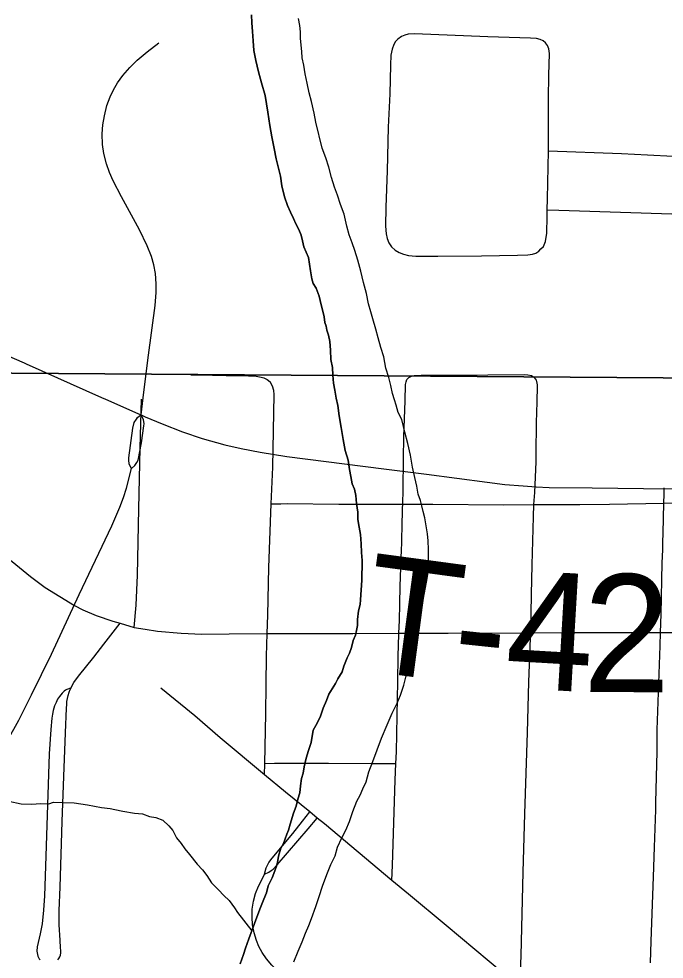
# Model space of a CAD drawing. Extents: x 2.4 to 73.1, y 4.5 to 25.6.
# Drawn here: x 48.4305 to 48.5861, y 22.9328 to 23.1595 of the extents above; entities that cross this region are included whole.
import ezdxf

# ---------------------------------------------------------------- set-up
doc = ezdxf.new("R2010")
doc.units = 0
for name, color, linetype in [('GM_X_City_Street', 7, 'Continuous'), ('GM_X_Major_River', 7, 'Continuous'), ('GM_X_Minor_River', 7, 'Continuous'), ('GM_X_Section', 7, 'Continuous'), ('GM_X_State_Route', 7, 'Continuous'), ('GM_X_Township_Road', 7, 'Continuous'), ('GM_X_Township_Road_Text', 7, 'Continuous')]:
    doc.layers.add(name, color=color, linetype=linetype)

msp = doc.modelspace()

# ---------------------------------------------------------------- linework, layer by layer
at = {"layer": 'GM_X_City_Street'}
for points in [[(48.55821, 23.12761), (48.55822, 23.14025), (48.55828, 23.14586), (48.55845, 23.15112), (48.55831, 23.15226), (48.55801, 23.15303), (48.55754, 23.15367), (48.55692, 23.15415), (48.55619, 23.1545), (48.55537, 23.15471), (48.55387, 23.15484), (48.54361, 23.15511), (48.52591, 23.15584), (48.52442, 23.15575), (48.52359, 23.15556), (48.5228, 23.15523), (48.5219, 23.15459), (48.52136, 23.15397), (48.52092, 23.15325), (48.52052, 23.15218), (48.52026, 23.15073), (48.52013, 23.14828), (48.51996, 23.14142), (48.51955, 23.13336), (48.51932, 23.12279), (48.51898, 23.1141), (48.51894, 23.10946), (48.51907, 23.10765), (48.51933, 23.10651), (48.51977, 23.10545), (48.52041, 23.10451), (48.52124, 23.10373), (48.52222, 23.10312), (48.5233, 23.1027), (48.52445, 23.10244), (48.52625, 23.10228), (48.53152, 23.10228), (48.54208, 23.10235), (48.5508, 23.10251), (48.55325, 23.10254), (48.5544, 23.1027), (48.55519, 23.10298), (48.55588, 23.10344), (48.5564, 23.10399), (48.557, 23.10457), (48.55749, 23.10581), (48.55781, 23.10778), (48.55789, 23.11184), (48.55792, 23.11342)], [(48.46002, 23.06397), (48.46069, 23.06944), (48.46179, 23.0784), (48.46337, 23.0904), (48.46363, 23.09347), (48.46365, 23.09561), (48.46345, 23.09804), (48.46307, 23.10013), (48.46249, 23.10218), (48.46147, 23.10473), (48.45959, 23.10862), (48.45532, 23.11655), (48.45328, 23.12042), (48.45237, 23.12243), (48.45163, 23.12451), (48.45104, 23.12698), (48.45073, 23.12918), (48.45066, 23.13171), (48.45081, 23.13393), (48.45115, 23.13612), (48.45177, 23.13858), (48.45253, 23.14067), (48.45335, 23.14238), (48.45431, 23.14403), (48.4556, 23.14583), (48.45726, 23.14774), (48.45908, 23.14949), (48.46151, 23.15149), (48.46428, 23.1537)], [(48.55792, 23.11342), (48.55797, 23.11608), (48.55821, 23.12761)], [(48.55821, 23.12761), (48.57587, 23.12698), (48.58207, 23.12671), (48.58826, 23.12638)], [(48.55792, 23.11342), (48.56072, 23.11333), (48.57807, 23.11276), (48.59537, 23.11219), (48.6053, 23.11185), (48.61886, 23.11147)], [(48.47201, 23.07364), (48.47383, 23.07361), (48.4805, 23.0735), (48.48594, 23.07341), (48.48776, 23.07329), (48.48893, 23.0731), (48.48962, 23.0729), (48.49039, 23.07252), (48.49111, 23.07196)], [(48.52453, 23.07303), (48.52518, 23.07335), (48.52587, 23.07348), (48.5275, 23.07353), (48.54358, 23.07366), (48.55247, 23.07375), (48.55328, 23.07366), (48.55417, 23.07346), (48.5549, 23.07301)], [(48.48978, 22.97723), (48.48986, 22.97994), (48.49006, 22.99191), (48.49018, 22.99899), (48.49027, 23.0058), (48.49043, 23.01125), (48.49055, 23.01573), (48.4908, 23.02722), (48.49136, 23.04255), (48.49143, 23.04428), (48.49177, 23.05142), (48.49208, 23.06894), (48.49199, 23.06983), (48.49169, 23.07089), (48.49111, 23.07196)], [(48.52048, 22.95175), (48.5206, 22.95543), (48.52129, 22.97595), (48.52145, 22.97997), (48.52156, 22.98277), (48.52179, 22.99578), (48.52187, 22.99951), (48.522, 23.00603), (48.52209, 23.00821), (48.52219, 23.01133), (48.52228, 23.01442), (48.52239, 23.01843), (48.52247, 23.02272), (48.5228, 23.0315), (48.52285, 23.03295), (48.52289, 23.03442), (48.52295, 23.03682), (48.52307, 23.04143), (48.52309, 23.04246), (48.52318, 23.04601), (48.5233, 23.05338), (48.52337, 23.05866), (48.52365, 23.06738), (48.52379, 23.07129), (48.52388, 23.07194), (48.52409, 23.0725), (48.52453, 23.07303)], [(48.55149, 22.92964), (48.55162, 22.93367), (48.55216, 22.95378), (48.55255, 22.96785), (48.55317, 22.98742), (48.55352, 22.99953), (48.55391, 23.01021), (48.55394, 23.01148), (48.55415, 23.02073), (48.55432, 23.02781), (48.55465, 23.0394), (48.55474, 23.04235), (48.55495, 23.04531), (48.55524, 23.0527), (48.55529, 23.0547), (48.5553, 23.05632), (48.5553, 23.05701), (48.55531, 23.05972), (48.55538, 23.06274), (48.55543, 23.06398), (48.55552, 23.0677), (48.55555, 23.07038), (48.55555, 23.07127), (48.55543, 23.072), (48.55531, 23.07235), (48.5549, 23.07301)], [(48.45836, 23.01277), (48.4588, 23.01808), (48.45913, 23.02539), (48.45944, 23.04136), (48.4598, 23.05597), (48.46009, 23.06779)], [(48.45766, 23.05104), (48.4573, 23.05176), (48.45714, 23.05223), (48.45703, 23.05308), (48.45704, 23.05364), (48.45802, 23.06078), (48.45837, 23.06212), (48.45886, 23.06293), (48.45917, 23.06334), (48.4596, 23.06375), (48.46002, 23.06397)], [(48.45766, 23.05104), (48.45847, 23.05176), (48.459, 23.05252), (48.45926, 23.05305), (48.46012, 23.05728), (48.46067, 23.06134), (48.46071, 23.06187), (48.46067, 23.06236), (48.46058, 23.0628), (48.46046, 23.06317), (48.46029, 23.06349), (48.46002, 23.06397)], [(48.40167, 22.94542), (48.40377, 22.94731), (48.40616, 22.94972), (48.40798, 22.95196), (48.4084, 22.95258), (48.40991, 22.9548), (48.41182, 22.95803), (48.41474, 22.96326), (48.4243, 22.9796), (48.42776, 22.98551), (48.43049, 22.99042), (48.43361, 22.99652), (48.43837, 23.00632), (48.44507, 23.0207), (48.45296, 23.03728), (48.45488, 23.04172), (48.45579, 23.04411), (48.45646, 23.04634), (48.45766, 23.05104)], [(48.58286, 22.93186), (48.58303, 22.93711), (48.58355, 22.95263), (48.58383, 22.95977), (48.58412, 22.96878), (48.58414, 22.97065), (48.58441, 22.98276), (48.58447, 22.98804), (48.58514, 23.00829), (48.58524, 23.01155), (48.58539, 23.01592), (48.58568, 23.02836), (48.5858, 23.03145), (48.58582, 23.03269), (48.58584, 23.0333), (48.58588, 23.03546), (48.58607, 23.04271), (48.58608, 23.04319), (48.58612, 23.0444), (48.58616, 23.04643)], [(48.49136, 23.04255), (48.49372, 23.04257), (48.49525, 23.04259), (48.50767, 23.04246), (48.51949, 23.04248), (48.52309, 23.04246), (48.53036, 23.04243), (48.54746, 23.04231), (48.55474, 23.04235), (48.5602, 23.04238), (48.56578, 23.04238), (48.57292, 23.0425), (48.58607, 23.04271), (48.59653, 23.04288), (48.60585, 23.04288), (48.613, 23.04289), (48.61772, 23.04283), (48.62161, 23.04278)], [(48.43992, 22.93264), (48.44019, 22.93297), (48.4404, 22.93334), (48.44054, 22.93378), (48.44062, 22.93427), (48.44062, 22.93485), (48.44058, 22.93548), (48.44047, 22.93736), (48.44027, 22.94108), (48.44023, 22.94451), (48.44048, 22.9501), (48.44096, 22.96594), (48.44141, 22.97681), (48.44181, 22.98738), (48.44205, 22.99328), (48.44208, 22.99415), (48.44214, 22.99491), (48.44224, 22.99563), (48.44243, 22.99637), (48.44267, 22.99711), (48.44294, 22.99779), (48.44312, 22.99818), (48.44349, 22.99894), (48.44382, 22.99949), (48.44491, 23.001), (48.44859, 23.00561), (48.45105, 23.00873), (48.455, 23.01374)], [(48.44296, 22.99814), (48.44214, 22.99779), (48.44181, 22.99762), (48.44148, 22.99739), (48.44121, 22.99715), (48.44094, 22.99687), (48.44033, 22.9961), (48.43988, 22.99542), (48.43949, 22.99464), (48.43916, 22.99386), (48.43884, 22.99275), (48.43865, 22.99182), (48.43852, 22.99088), (48.43822, 22.98816), (48.43786, 22.98226), (48.43692, 22.95521), (48.43671, 22.94807), (48.4365, 22.94461), (48.43613, 22.94132), (48.43568, 22.93889), (48.43515, 22.93682), (48.43497, 22.93579), (48.4349, 22.93474), (48.43493, 22.93429), (48.43499, 22.93387), (48.43509, 22.93348), (48.43524, 22.93318), (48.43542, 22.93285), (48.43567, 22.93258)], [(48.58566, 22.89865), (48.58487, 22.89861), (48.58452, 22.89865), (48.58417, 22.89873), (48.58295, 22.89958), (48.58193, 22.90024), (48.57759, 22.90388), (48.57065, 22.90964), (48.55881, 22.91971), (48.55137, 22.92598), (48.54741, 22.92932), (48.53359, 22.94089), (48.52448, 22.94841), (48.52048, 22.95175), (48.50422, 22.96537), (48.50249, 22.96678), (48.50068, 22.96826), (48.49483, 22.97303), (48.48978, 22.97723), (48.47904, 22.98613), (48.47293, 22.99142), (48.46476, 22.99811)], [(48.48986, 22.97994), (48.49221, 22.98002), (48.49817, 22.98004), (48.50517, 22.98007), (48.51569, 22.97992), (48.51817, 22.97994), (48.52145, 22.97997)], [(48.4898, 22.9533), (48.4902, 22.95479), (48.49079, 22.95605), (48.49158, 22.95713), (48.49659, 22.96309), (48.49891, 22.96602), (48.50068, 22.96826)], [(48.4898, 22.9533), (48.49079, 22.95373), (48.49136, 22.95413), (48.49182, 22.95449), (48.49278, 22.95554), (48.50027, 22.96421), (48.50249, 22.96678)], [(48.51276, 22.91394), (48.50994, 22.91593), (48.5038, 22.92074), (48.49681, 22.92648), (48.49329, 22.92959), (48.4915, 22.93137), (48.49027, 22.93283), (48.48919, 22.93442), (48.48843, 22.93583), (48.48781, 22.9373), (48.48726, 22.93914), (48.4869, 22.94103), (48.48676, 22.94294), (48.48682, 22.94486), (48.48711, 22.94677), (48.4876, 22.94862), (48.48832, 22.95041), (48.48902, 22.95177), (48.4898, 22.9533)]]:
    msp.add_lwpolyline(points, dxfattribs=at)
at = {"layer": 'GM_X_Major_River'}
for points in [[(48.4866, 23.16043), (48.48674, 23.15852), (48.48688, 23.15643), (48.48702, 23.15415), (48.48715, 23.15187), (48.48766, 23.14939), (48.48835, 23.14671), (48.48904, 23.14403), (48.48991, 23.14097), (48.49057, 23.13697), (48.49106, 23.13373), (48.49156, 23.13106), (48.49206, 23.1282), (48.49257, 23.12571), (48.49309, 23.1238), (48.4936, 23.12151), (48.49393, 23.11922), (48.49462, 23.11655), (48.49533, 23.11444), (48.49605, 23.1129), (48.49677, 23.11137), (48.4973, 23.11002)], [(48.4973, 23.11002), (48.49677, 23.11137), (48.49605, 23.1129), (48.49533, 23.11444), (48.49462, 23.11655), (48.49393, 23.11922), (48.4936, 23.12151), (48.49309, 23.1238), (48.49257, 23.12571), (48.49206, 23.1282), (48.49156, 23.13106), (48.49106, 23.13373), (48.49057, 23.13697), (48.48991, 23.14097), (48.48904, 23.14403), (48.48835, 23.14671), (48.48766, 23.14939), (48.48715, 23.15187), (48.48702, 23.15415), (48.48688, 23.15643), (48.48674, 23.15852), (48.4866, 23.16043)], [(48.50594, 23.1212), (48.50524, 23.12368), (48.50454, 23.12598), (48.50365, 23.12828), (48.5021, 23.13459), (48.50177, 23.13669), (48.50108, 23.13955), (48.50057, 23.14165), (48.50005, 23.14394), (48.49954, 23.14624), (48.49921, 23.14833), (48.49888, 23.15005), (48.49873, 23.15157), (48.49857, 23.1531), (48.49843, 23.15481), (48.49847, 23.15633), (48.49831, 23.15785), (48.49798, 23.15957)], [(48.50594, 23.1212), (48.50524, 23.12368), (48.50454, 23.12598), (48.50365, 23.12828), (48.5021, 23.13459), (48.50177, 23.13669), (48.50108, 23.13955), (48.50057, 23.14165), (48.50005, 23.14394), (48.49954, 23.14624), (48.49921, 23.14833), (48.49888, 23.15005), (48.49873, 23.15157), (48.49857, 23.1531), (48.49843, 23.15481), (48.49847, 23.15633), (48.49831, 23.15785), (48.49798, 23.15957)], [(48.49683, 22.9321), (48.49785, 22.93473), (48.49885, 22.93698), (48.49967, 22.93905), (48.50047, 22.94093), (48.50109, 22.94262), (48.50211, 22.94545), (48.50293, 22.94789), (48.50375, 22.95034), (48.50477, 22.95317), (48.50578, 22.95561), (48.50678, 22.95767), (48.5074, 22.95975), (48.50841, 22.962), (48.50941, 22.96387), (48.51022, 22.96594), (48.51104, 22.96839), (48.51205, 22.97083), (48.51285, 22.97233), (48.51345, 22.97384), (48.51426, 22.97552), (48.51489, 22.97798), (48.5159, 22.98042), (48.51692, 22.98324), (48.51794, 22.98607), (48.51935, 22.98926), (48.52056, 22.99208), (48.52176, 22.99452), (48.52257, 22.99639), (48.52339, 22.99884), (48.52381, 23.00073), (48.52443, 23.00242), (48.52485, 23.00412), (48.52527, 23.00582), (48.5257, 23.00771), (48.52613, 23.0096), (48.52657, 23.01205), (48.52701, 23.01451), (48.52744, 23.01659), (48.52786, 23.0181), (48.52809, 23.0198), (48.52831, 23.02112), (48.52897, 23.02453), (48.5292, 23.02604), (48.52924, 23.02775), (48.52928, 23.02946), (48.52933, 23.03154), (48.5292, 23.03364), (48.52905, 23.03535), (48.52872, 23.03726), (48.52839, 23.03916), (48.52804, 23.04069), (48.5277, 23.04203), (48.52735, 23.04337), (48.52682, 23.0449), (48.52649, 23.04681), (48.52597, 23.04891), (48.52546, 23.05139), (48.52497, 23.05425), (48.52428, 23.05712), (48.52358, 23.05979), (48.5229, 23.06285), (48.52199, 23.06458), (48.52147, 23.0663), (48.52112, 23.06764), (48.52059, 23.06918), (48.52026, 23.07108), (48.51974, 23.07299), (48.51904, 23.07529), (48.51853, 23.07796), (48.51783, 23.08026), (48.51713, 23.08256), (48.51661, 23.08466), (48.51591, 23.08714), (48.51539, 23.08887), (48.51487, 23.09078), (48.51436, 23.09326), (48.51367, 23.09594), (48.51297, 23.09861), (48.51228, 23.10129), (48.51158, 23.10359), (48.51087, 23.1055), (48.51015, 23.10742), (48.50964, 23.10952), (48.50895, 23.11239), (48.50806, 23.11469), (48.50736, 23.11698), (48.50664, 23.1189), (48.50594, 23.1212)], [(48.49683, 22.9321), (48.49785, 22.93473), (48.49885, 22.93698), (48.49967, 22.93905), (48.50047, 22.94093), (48.50109, 22.94262), (48.50211, 22.94545), (48.50293, 22.94789), (48.50375, 22.95034), (48.50477, 22.95317), (48.50578, 22.95561), (48.50678, 22.95767), (48.5074, 22.95975), (48.50841, 22.962), (48.50941, 22.96387), (48.51022, 22.96594), (48.51104, 22.96839), (48.51205, 22.97083), (48.51285, 22.97233), (48.51345, 22.97384), (48.51426, 22.97552), (48.51489, 22.97798), (48.5159, 22.98042), (48.51692, 22.98324), (48.51794, 22.98607), (48.51935, 22.98926), (48.52056, 22.99208), (48.52176, 22.99452), (48.52257, 22.99639), (48.52339, 22.99884), (48.52381, 23.00073), (48.52443, 23.00242), (48.52485, 23.00412), (48.52527, 23.00582), (48.5257, 23.00771), (48.52613, 23.0096), (48.52657, 23.01205), (48.52701, 23.01451), (48.52744, 23.01659), (48.52786, 23.0181), (48.52809, 23.0198), (48.52831, 23.02112), (48.52897, 23.02453), (48.5292, 23.02604), (48.52924, 23.02775), (48.52928, 23.02946), (48.52933, 23.03154), (48.5292, 23.03364), (48.52905, 23.03535), (48.52872, 23.03726), (48.52839, 23.03916), (48.52804, 23.04069), (48.5277, 23.04203), (48.52735, 23.04337), (48.52682, 23.0449), (48.52649, 23.04681), (48.52597, 23.04891), (48.52546, 23.05139), (48.52497, 23.05425), (48.52428, 23.05712), (48.52358, 23.05979), (48.5229, 23.06285), (48.52199, 23.06458), (48.52147, 23.0663), (48.52112, 23.06764), (48.52059, 23.06918), (48.52026, 23.07108), (48.51974, 23.07299), (48.51904, 23.07529), (48.51853, 23.07796), (48.51783, 23.08026), (48.51713, 23.08256), (48.51661, 23.08466), (48.51591, 23.08714), (48.51539, 23.08887), (48.51487, 23.09078), (48.51436, 23.09326), (48.51367, 23.09594), (48.51297, 23.09861), (48.51228, 23.10129), (48.51158, 23.10359), (48.51087, 23.1055), (48.51015, 23.10742), (48.50964, 23.10952), (48.50895, 23.11239), (48.50806, 23.11469), (48.50736, 23.11698), (48.50664, 23.1189), (48.50594, 23.1212)], [(48.4973, 23.11002), (48.49803, 23.10868), (48.49857, 23.10733), (48.49891, 23.10599), (48.49925, 23.10447), (48.50033, 23.10197), (48.50082, 23.09873), (48.50115, 23.09682), (48.5015, 23.09567), (48.50223, 23.09452), (48.50295, 23.0926), (48.50346, 23.0905), (48.5038, 23.08897), (48.50415, 23.08763), (48.50431, 23.0863), (48.50466, 23.08534), (48.50483, 23.08439), (48.50518, 23.08324), (48.50552, 23.08171), (48.50566, 23.07962), (48.50579, 23.07734), (48.50612, 23.07543), (48.50626, 23.07353), (48.50641, 23.07162), (48.50674, 23.06991), (48.50708, 23.068), (48.50741, 23.06628), (48.50773, 23.0638), (48.50823, 23.06094), (48.50873, 23.05808), (48.50923, 23.05541), (48.50993, 23.05311), (48.51025, 23.05083), (48.51059, 23.04911), (48.51093, 23.04739), (48.51146, 23.04605), (48.51181, 23.04452), (48.51195, 23.04262), (48.51228, 23.04052), (48.51223, 23.03881), (48.51257, 23.03691), (48.5129, 23.03519), (48.51303, 23.03291), (48.51317, 23.03081), (48.51331, 23.02891), (48.51327, 23.0272), (48.51323, 23.02568), (48.51319, 23.02417), (48.51289, 23.01943), (48.51286, 23.01829), (48.51244, 23.01678), (48.5122, 23.0147), (48.51216, 23.01318), (48.51194, 23.01204), (48.51172, 23.01091), (48.51112, 23.0096), (48.5107, 23.0079), (48.51028, 23.00658), (48.50969, 23.00545), (48.50888, 23.00339), (48.50846, 23.00207), (48.50747, 23.00038), (48.50687, 22.99926), (48.50608, 22.99795), (48.50529, 22.99664), (48.50468, 22.99514), (48.50387, 22.99326), (48.50326, 22.99137), (48.50245, 22.98969), (48.50146, 22.988), (48.50101, 22.98498), (48.50039, 22.98309), (48.49977, 22.98121), (48.49934, 22.97913), (48.49911, 22.97762), (48.4987, 22.9763), (48.49847, 22.97459), (48.49824, 22.97289), (48.49782, 22.97138), (48.4974, 22.96968), (48.49678, 22.96799), (48.49596, 22.96535), (48.49554, 22.96384), (48.49514, 22.96291), (48.49473, 22.96178), (48.49432, 22.96065), (48.49372, 22.95952), (48.4931, 22.95764), (48.49288, 22.95612), (48.49266, 22.95518), (48.49226, 22.95405), (48.49164, 22.95236), (48.49065, 22.95049), (48.49022, 22.94879), (48.48962, 22.94728), (48.48881, 22.94521), (48.48819, 22.94352), (48.48596, 22.93769), (48.48514, 22.93543), (48.48472, 22.93392), (48.48391, 22.93167)], [(48.48391, 22.93167), (48.48472, 22.93392), (48.48514, 22.93543), (48.48596, 22.93769), (48.48819, 22.94352), (48.48881, 22.94521), (48.48962, 22.94728), (48.49022, 22.94879), (48.49065, 22.95049), (48.49164, 22.95236), (48.49226, 22.95405), (48.49266, 22.95518), (48.49288, 22.95612), (48.4931, 22.95764), (48.49372, 22.95952), (48.49432, 22.96065), (48.49473, 22.96178), (48.49514, 22.96291), (48.49554, 22.96384), (48.49596, 22.96535), (48.49678, 22.96799), (48.4974, 22.96968), (48.49782, 22.97138), (48.49824, 22.97289), (48.49847, 22.97459), (48.4987, 22.9763), (48.49911, 22.97762), (48.49934, 22.97913), (48.49977, 22.98121), (48.50039, 22.98309), (48.50101, 22.98498), (48.50146, 22.988), (48.50245, 22.98969), (48.50326, 22.99137), (48.50387, 22.99326), (48.50468, 22.99514), (48.50529, 22.99664), (48.50608, 22.99795), (48.50687, 22.99926), (48.50747, 23.00038), (48.50846, 23.00207), (48.50888, 23.00339), (48.50969, 23.00545), (48.51028, 23.00658), (48.5107, 23.0079), (48.51112, 23.0096), (48.51172, 23.01091), (48.51194, 23.01204), (48.51216, 23.01318), (48.5122, 23.0147), (48.51244, 23.01678), (48.51286, 23.01829), (48.51289, 23.01943), (48.51319, 23.02417), (48.51323, 23.02568), (48.51327, 23.0272), (48.51331, 23.02891), (48.51317, 23.03081), (48.51303, 23.03291), (48.5129, 23.03519), (48.51257, 23.03691), (48.51223, 23.03881), (48.51228, 23.04052), (48.51195, 23.04262), (48.51181, 23.04452), (48.51146, 23.04605), (48.51093, 23.04739), (48.51059, 23.04911), (48.51025, 23.05083), (48.50993, 23.05311), (48.50923, 23.05541), (48.50873, 23.05808), (48.50823, 23.06094), (48.50773, 23.0638), (48.50741, 23.06628), (48.50708, 23.068), (48.50674, 23.06991), (48.50641, 23.07162), (48.50626, 23.07353), (48.50612, 23.07543), (48.50579, 23.07734), (48.50566, 23.07962), (48.50552, 23.08171), (48.50518, 23.08324), (48.50483, 23.08439), (48.50466, 23.08534), (48.50431, 23.0863), (48.50415, 23.08763), (48.5038, 23.08897), (48.50346, 23.0905), (48.50295, 23.0926), (48.50223, 23.09452), (48.5015, 23.09567), (48.50115, 23.09682), (48.50082, 23.09873), (48.50033, 23.10197), (48.49925, 23.10447), (48.49891, 23.10599), (48.49857, 23.10733), (48.49803, 23.10868), (48.4973, 23.11002)]]:
    msp.add_lwpolyline(points, dxfattribs=at)
at = {"layer": 'GM_X_Minor_River'}
for points in [[(48.42508, 22.97152), (48.43112, 22.97022), (48.43359, 22.97016), (48.43587, 22.97029), (48.43777, 22.97025), (48.43892, 22.9706), (48.4412, 22.97054), (48.44385, 22.97047), (48.44707, 22.97001), (48.45047, 22.96935), (48.45256, 22.96911), (48.45369, 22.96889), (48.45558, 22.96846), (48.45842, 22.96801), (48.46031, 22.96778), (48.46201, 22.96716), (48.46352, 22.96693), (48.46521, 22.96632)], [(48.46521, 22.96632), (48.4667, 22.96495), (48.46762, 22.96379), (48.46853, 22.96206), (48.46963, 22.9607), (48.47055, 22.95935), (48.47165, 22.95799), (48.47349, 22.95567), (48.47479, 22.9543), (48.47589, 22.95295), (48.47699, 22.95121), (48.47866, 22.94946), (48.47995, 22.9481), (48.48125, 22.94693), (48.48254, 22.94518), (48.48327, 22.94403), (48.4867, 22.93962)]]:
    msp.add_lwpolyline(points, dxfattribs=at)
at = {"layer": 'GM_X_Section'}
for points in [[(48.12804, 23.57663), (48.62925, 23.57407), (48.61956, 23.07268), (48.11463, 23.07626)], [(48.11463, 23.07626), (48.61956, 23.07268), (48.60701, 22.56073), (48.10409, 22.56863)]]:
    msp.add_lwpolyline(points, close=True, dxfattribs=at)
at = {"layer": 'GM_X_State_Route'}
msp.add_line((48.455, 23.01374), (48.45836, 23.01277), dxfattribs=at)
for points in [[(48.42185, 23.03438), (48.42275, 23.03364), (48.43071, 23.02716)], [(48.43071, 23.02716), (48.43336, 23.025), (48.43686, 23.02237), (48.44391, 23.01804), (48.44593, 23.01701), (48.44918, 23.01566), (48.45319, 23.01424), (48.455, 23.01374)], [(48.45836, 23.01277), (48.46095, 23.01234), (48.46395, 23.01189), (48.46969, 23.01134), (48.47468, 23.01115), (48.48121, 23.0112), (48.49043, 23.01125)], [(48.49043, 23.01125), (48.49146, 23.01126), (48.51103, 23.01132), (48.52219, 23.01133)], [(48.52219, 23.01133), (48.53403, 23.01135), (48.55394, 23.01148)], [(48.55394, 23.01148), (48.56199, 23.01153), (48.57796, 23.0115), (48.58524, 23.01155)], [(48.58524, 23.01155), (48.58976, 23.01157), (48.5971, 23.01164), (48.60832, 23.01177), (48.61929, 23.01148)]]:
    msp.add_lwpolyline(points, dxfattribs=at)
at = {"layer": 'GM_X_Township_Road'}
msp.add_line((48.43227, 23.07631), (48.45048, 23.06818), dxfattribs=at)
for points in [[(48.3822, 23.09851), (48.3894, 23.09531), (48.40708, 23.08742), (48.42009, 23.08164), (48.43182, 23.07651), (48.43227, 23.07631)], [(48.45048, 23.06818), (48.45139, 23.06778), (48.45852, 23.06462), (48.45935, 23.06425), (48.46002, 23.06397)], [(48.46002, 23.06397), (48.46097, 23.06356), (48.46507, 23.0618), (48.47002, 23.05991), (48.47476, 23.05833), (48.48016, 23.05679), (48.48411, 23.05585), (48.4887, 23.05497), (48.49517, 23.05398), (48.51853, 23.05096)], [(48.51853, 23.05096), (48.52882, 23.04969), (48.54342, 23.04777)], [(48.54342, 23.04777), (48.54774, 23.04724), (48.5521, 23.04687), (48.55526, 23.04662), (48.55843, 23.0465), (48.56874, 23.04642), (48.58118, 23.04622), (48.59215, 23.04616), (48.60869, 23.04594)]]:
    msp.add_lwpolyline(points, dxfattribs=at)

# ---------------------------------------------------------------- texts
at = {"layer": 'GM_X_Township_Road_Text'}
for s, rotation, p in [('T', 352.3532, (48.51241, 23.00257)), ('2', 359.6109, (48.56645, 22.99723)), ('4', 356.655, (48.54739, 22.99831)), ('-', 354.0196, (48.53436, 22.99964))]:
    msp.add_text(s, height=0.02841, rotation=rotation, dxfattribs=at).set_placement(p)

doc.saveas('drawing.dxf')
